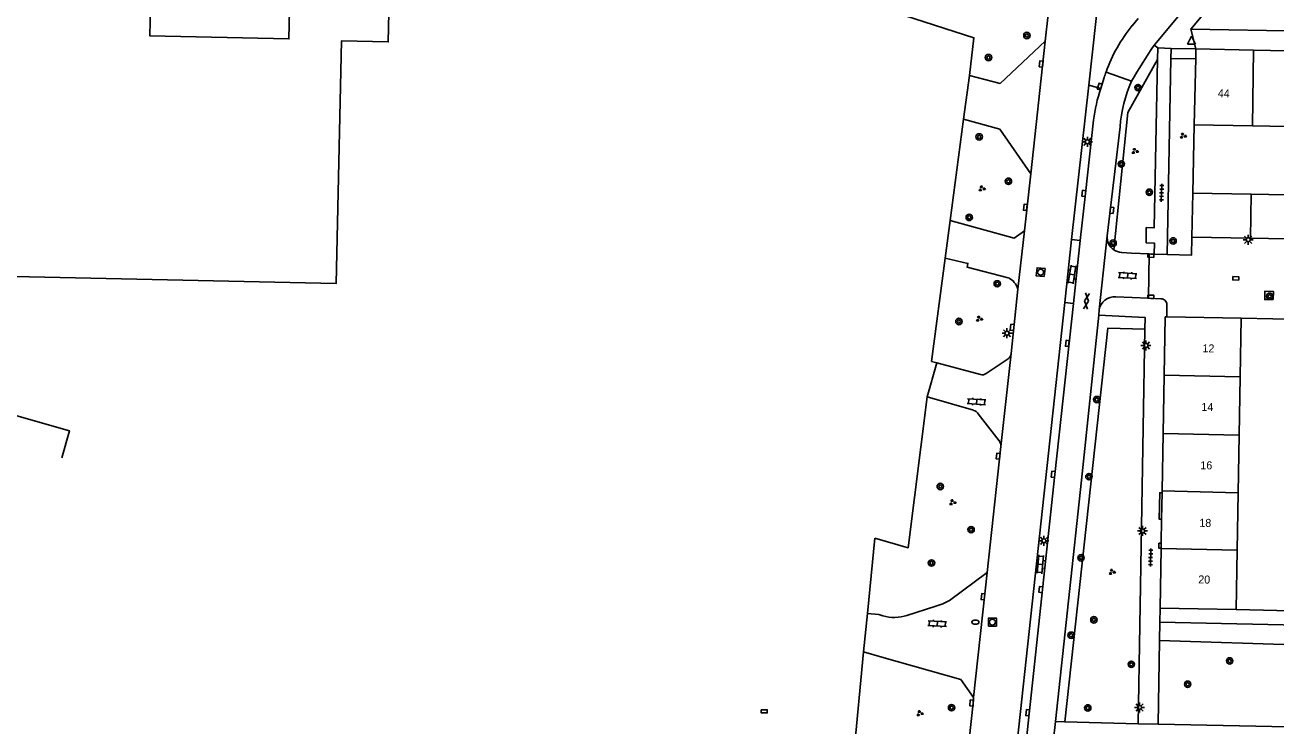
# Model space of a CAD drawing. Extents: x 132999 to 136000, y 398499 to 400501.
# Drawn here: x 134774.1 to 134930.3, y 399023.1 to 399110.6 of the extents above; entities that cross this region are included whole.
import ezdxf

# ---------------------------------------------------------------- set-up
doc = ezdxf.new("R2010")
doc.units = 0
for name, color, linetype in [('gg-afsc-hekwerk', 7, 'Continuous'), ('gg-afsc-muur', 7, 'Continuous'), ('gg-anno-huisnummerreeks BGT', 7, 'Continuous'), ('gg-bbg-bijgebouw', 7, 'Continuous'), ('gg-bbg-gedigitaliseerde bebouwing', 7, 'Continuous'), ('gg-bbg-hoofdgebouw', 7, 'Continuous'), ('gg-bbg-tussenscheiding', 7, 'Continuous'), ('gg-knt-verharding', 7, 'Continuous'), ('gg-knt-verharding nz', 7, 'Continuous'), ('gt-grn-groengrens', 7, 'Continuous'), ('gt-grn-vlakafsluiter', 7, 'Continuous'), ('gt-grn-weggrens', 7, 'Continuous'), ('gt-grn-weggrens revisie', 7, 'Continuous'), ('gt-symb-boom', 7, 'Continuous'), ('gt-symb-brandkraan', 7, 'Continuous'), ('gt-symb-gesloten verharding', 7, 'Continuous'), ('gt-symb-groenvak', 7, 'Continuous'), ('gt-symb-klinker verharding', 7, 'Continuous'), ('gt-symb-kolk', 7, 'Continuous'), ('gt-symb-kolk center center', 7, 'Continuous'), ('gt-symb-lichtmast', 7, 'Continuous'), ('gt-symb-rioolschacht', 7, 'Continuous'), ('gt-symb-tegel verharding', 7, 'Continuous'), ('gt-symb-waterafsluiter', 7, 'Continuous')]:
    doc.layers.add(name, color=color, linetype=linetype)

# ---------------------------------------------------------------- blocks, each defined once
blk = doc.blocks.new('gt0-WAFSL')
at = {"layer": 'gt-symb-waterafsluiter'}
for p, q in [((-0.5, -0.33), (0, 0.67)), ((0, 0.67), (0.5, -0.33)), ((0.5, -0.33), (-0.5, -0.33))]:
    blk.add_line(p, q, dxfattribs=at)
blk = doc.blocks.new('gt0-GRVAK')
at = {"layer": 'gt-symb-groenvak'}
for p, q in [((-0.11, 0.19), (-0.23, 0.24)), ((-0.18, 0.15), (0.09, 0.15)), ((-0.09, 0.21), (-0.16, 0.32)), ((-0.05, 0.21), (-0.05, 0.39)), ((0, 0.21), (0.06, 0.32)), ((0.01, 0.19), (0.13, 0.24)), ((0.26, -0.05), (0.2, 0.06)), ((0.3, -0.05), (0.3, 0.13)), ((0.35, -0.05), (0.41, 0.06)), ((-0.24, -0.23), (-0.36, -0.18)), ((-0.32, -0.26), (-0.05, -0.26)), ((-0.23, -0.21), (-0.29, -0.09)), ((-0.18, -0.2), (-0.18, -0.02)), ((-0.14, -0.21), (-0.07, -0.09)), ((-0.12, -0.23), (0, -0.18)), ((0.24, -0.07), (0.12, -0.02)), ((0.17, -0.11), (0.44, -0.11)), ((0.37, -0.07), (0.49, -0.02))]:
    blk.add_line(p, q, dxfattribs=at)
blk = doc.blocks.new('gt0-KOLKCC')
at = {"layer": 'gt-symb-kolk center center'}
blk.add_lwpolyline([(-0.38, 0.2), (0.38, 0.2), (0.38, -0.2), (-0.38, -0.2)], close=True, dxfattribs=at)
blk = doc.blocks.new('gt0-BOOM')
at = {"layer": 'gt-symb-boom'}
for radius in [0.4, 0.2]:
    blk.add_circle((0, 0), radius, dxfattribs=at)
blk = doc.blocks.new('gt0-KOLK')
at = {"layer": 'gt-symb-kolk'}
blk.add_lwpolyline([(0, 0), (0.37, 0), (0.37, 0.4), (-0.38, 0.4), (-0.38, 0), (0, 0)], dxfattribs=at)
blk = doc.blocks.new('gt0-TEG1')
at = {"layer": 'gt-symb-tegel verharding'}
for p, q in [((-1.12, 0), (1.12, 0)), ((-0.9, -0.25), (-0.9, 0.25)), ((-0.45, -0.25), (-0.45, 0.25)), ((0, -0.25), (0, 0.25)), ((0.45, -0.25), (0.45, 0.25)), ((0.9, -0.25), (0.9, 0.25))]:
    blk.add_line(p, q, dxfattribs=at)
blk = doc.blocks.new('gt0-LMAST')
at = {"layer": 'gt-symb-lichtmast'}
for p, q in [((-0.18, 0.17), (-0.45, 0.44)), ((-0.01, 0.25), (-0.01, 0.62)), ((0.17, 0.17), (0.44, 0.44)), ((-0.26, 0), (-0.63, 0)), ((-0.18, -0.18), (-0.45, -0.45)), ((-0.01, -0.25), (-0.01, -0.63)), ((0.44, -0.45), (0.17, -0.18)), ((0.24, 0), (0.62, 0))]:
    blk.add_line(p, q, dxfattribs=at)
blk.add_circle((-0.01, 0), 0.25, dxfattribs=at)
blk = doc.blocks.new('gt0-KL1')
at = {"layer": 'gt-symb-klinker verharding'}
for p, q in [((-1.15, 0.3), (1.15, 0.3)), ((-1, -0.3), (-1, 0.3)), ((-0.5, 0.3), (-0.5, 0.45)), ((0, -0.3), (0, 0.3)), ((0.5, 0.3), (0.5, 0.45)), ((1, -0.3), (1, 0.3)), ((-1.15, -0.3), (1.15, -0.3)), ((-0.5, -0.45), (-0.5, -0.3)), ((0.5, -0.45), (0.5, -0.3))]:
    blk.add_line(p, q, dxfattribs=at)
blk = doc.blocks.new('gt0-GESVH1')
at = {"layer": 'gt-symb-gesloten verharding'}
for p, q in [((-0.99, -0.26), (0.01, 0.24)), ((0.01, -0.26), (-0.99, 0.24)), ((0.01, 0.24), (1.01, -0.26)), ((1.01, 0.24), (0.01, -0.26))]:
    blk.add_line(p, q, dxfattribs=at)
blk = doc.blocks.new('gt0-RS')
at = {"layer": 'gt-symb-rioolschacht'}
blk.add_lwpolyline([(-0.5, -0.5), (0.5, -0.5), (0.5, 0.5), (-0.5, 0.5)], close=True, dxfattribs=at)
blk.add_circle((0, 0), 0.375, dxfattribs=at)
blk = doc.blocks.new('gt0-BR')
at = {"layer": 'gt-symb-brandkraan'}
for centre, radius, start, end in [((-0.24, 0), 0.206, 107.5669, 252.4331), ((0.6, -2.66), 3, 106.892, 107.5669), ((0, -0.69), 0.938, 73.108, 106.892), ((-0.6, -2.66), 3, 72.4331, 73.108), ((0.24, 0), 0.206, 287.567, 72.4331), ((0.6, 2.66), 3, 252.4331, 253.108), ((0, 0.69), 0.938, 253.108, 286.8921), ((-0.6, 2.66), 3, 286.8921, 287.567)]:
    blk.add_arc(centre, radius, start, end, dxfattribs=at)

msp = doc.modelspace()

# ---------------------------------------------------------------- linework, layer by layer
at = {"layer": 'gg-afsc-hekwerk'}
for p, q in [((134879.31, 399037.16), (134880.22, 399046.57)), ((134878.84, 399032.35), (134879.31, 399037.16)), ((134877.44, 399017.87), (134878.84, 399032.35))]:
    msp.add_line(p, q, dxfattribs=at)
at = {"layer": 'gg-afsc-muur'}
for p, q in [((134920.13, 399098.17), (134919.95, 399089.64)), ((134925.35, 399037.64), (134933.86, 399037.44))]:
    msp.add_line(p, q, dxfattribs=at)
at = {"layer": 'gg-bbg-bijgebouw'}
for p, q in [((134919.95, 399089.64), (134919.84, 399084.14)), ((134927.25, 399089.51), (134919.95, 399089.64)), ((134934.42, 399089.38), (134927.25, 399089.51)), ((134927.16, 399084.01), (134919.84, 399084.14)), ((134927.16, 399084.01), (134934.3, 399083.88))]:
    msp.add_line(p, q, dxfattribs=at)
at = {"layer": 'gg-bbg-gedigitaliseerde bebouwing'}
msp.add_lwpolyline([(134819.62, 399115.81), (134819.46, 399108.52), (134813.61, 399108.65), (134812.95, 399078.35), (134768.84, 399079.32)], dxfattribs=at)
at = {"layer": 'gg-bbg-hoofdgebouw'}
for p, q in [((134920.34, 399107.64), (134920.31, 399106.44)), ((134927.54, 399107.5), (134920.34, 399107.64)), ((134934.79, 399107.37), (134927.54, 399107.5)), ((134920.31, 399106.44), (134920.13, 399098.17)), ((134920.13, 399098.17), (134927.39, 399098.03)), ((134927.39, 399098.03), (134934.59, 399097.89)), ((134926, 399074.01), (134916.7, 399074.19)), ((134925.87, 399066.71), (134926, 399074.01)), ((134916.39, 399066.9), (134916.26, 399059.62)), ((134925.74, 399059.42), (134925.87, 399066.71)), ((134916.26, 399059.62), (134916.13, 399052.47)), ((134925.61, 399052.22), (134925.74, 399059.42)), ((134916.12, 399052.22), (134916.06, 399048.92)), ((134916.13, 399052.47), (134916.12, 399052.22)), ((134925.48, 399045.04), (134925.61, 399052.22)), ((134916.06, 399048.92), (134916.01, 399045.92)), ((134916.01, 399045.92), (134916, 399045.32)), ((134915.99, 399045.27), (134915.86, 399037.82)), ((134916, 399045.32), (134915.99, 399045.27)), ((134925.35, 399037.64), (134925.48, 399045.04)), ((134915.86, 399037.82), (134925.35, 399037.64))]:
    msp.add_line(p, q, dxfattribs=at)
for points in [[(134819.62, 399115.81), (134807.2, 399116.07), (134807.05, 399108.9), (134789.67, 399109.3), (134789.89, 399118.49), (134785, 399118.61), (134785.71, 399120.49), (134781.85, 399121.94), (134780.63, 399118.68), (134764.72, 399119.04), (134765.42, 399120.94), (134761.55, 399122.39), (134760.52, 399119.61), (134749.06, 399119.86), (134748.82, 399107.75), (134745.62, 399109.08), (134741.79, 399099.39), (134738.8, 399099.45), (134738.68, 399095.34), (134740.21, 399095.31), (134738.26, 399090.37)], [(134916.7, 399074.19), (134916.52, 399074.19), (134916.39, 399066.9)]]:
    msp.add_lwpolyline(points, dxfattribs=at)
at = {"layer": 'gg-bbg-tussenscheiding'}
for p, q in [((134927.39, 399098.03), (134927.54, 399107.5)), ((134927.16, 399084.01), (134927.25, 399089.51)), ((134916.39, 399066.9), (134925.87, 399066.71)), ((134916.26, 399059.62), (134925.74, 399059.42)), ((134916.13, 399052.47), (134925.61, 399052.22)), ((134915.99, 399045.27), (134925.48, 399045.04))]:
    msp.add_line(p, q, dxfattribs=at)
at = {"layer": 'gg-knt-verharding'}
for p, q in [((134923.22, 399114.34), (134919.71, 399110.11)), ((134901.51, 399108.63), (134901.88, 399111.93)), ((134912.39, 399110.55), (134913.14, 399111.46)), ((134919.71, 399110.11), (134954.16, 399109.48)), ((134915.13, 399108.12), (134915.59, 399107.78)), ((134915.59, 399107.78), (134915.56, 399106.33)), ((134917.22, 399106.4), (134917.25, 399107.7)), ((134917.25, 399107.7), (134920.34, 399107.64)), ((134916.73, 399081.97), (134917.22, 399106.4)), ((134908.89, 399104.06), (134908.46, 399102.7)), ((134904.81, 399083.83), (134906.95, 399103.12)), ((134908.46, 399102.7), (134906.95, 399103.12)), ((134891.32, 399098.89), (134889.64, 399086.23)), ((134910.86, 399097.9), (134909.26, 399084.31)), ((134899.7, 399092.05), (134898.92, 399084.92)), ((134903.96, 399075.98), (134904.81, 399083.83)), ((134905.89, 399083.73), (134904.81, 399083.83)), ((134905.89, 399083.73), (134905.03, 399075.88)), ((134909.26, 399084.31), (134908.26, 399075.05)), ((134914.49, 399082.05), (134914.42, 399076.51)), ((134915.12, 399082.02), (134914.49, 399082.05)), ((134916.73, 399081.97), (134915.12, 399082.02)), ((134898.08, 399077.66), (134897.27, 399069.61)), ((134896.02, 399002.62), (134903.96, 399075.98)), ((134903.96, 399075.98), (134905.03, 399075.88)), ((134910.34, 399076.7), (134914.42, 399076.51)), ((134915.97, 399076.44), (134914.42, 399076.51)), ((134916.7, 399074.19), (134916.71, 399075.71)), ((134908.2, 399074.42), (134908.26, 399075.05)), ((134926, 399074.01), (134934.5, 399073.84)), ((134913.14, 399023.38), (134913.98, 399072.65)), ((134887.99, 399068.45), (134886.77, 399064.2)), ((134893.42, 399066.99), (134887.99, 399068.45)), ((134896.88, 399068.93), (134894.16, 399067.1)), ((134892.54, 399062.52), (134886.77, 399064.2)), ((134895.75, 399058.73), (134893.16, 399062.07)), ((134894.28, 399042.28), (134895.99, 399058.01)), ((134915.86, 399037.82), (134915.83, 399036.05)), ((134879.31, 399037.16), (134880.73, 399037.02)), ((134881.24, 399036.87), (134880.73, 399037.02)), ((134915.83, 399036.05), (134915.8, 399033.76)), ((134915.8, 399033.76), (134915.63, 399023.35)), ((134881.1, 399031.7), (134878.84, 399032.35)), ((134902.51, 399021.1), (134902.79, 399023.65)), ((134902.79, 399023.65), (134903.95, 399023.62)), ((134903.95, 399023.62), (134913.14, 399023.38)), ((134915.63, 399023.35), (134968.18, 399022.22))]:
    msp.add_line(p, q, dxfattribs=at)
for points in [[(134924.02, 399118.87), (134915.19, 399108.21), (134915.13, 399108.12)], [(134877.72, 399113.87), (134892.62, 399109.05), (134892.07, 399104.33)], [(134906.95, 399103.12), (134907.82, 399111.06), (134908.12, 399113.87)], [(134892.07, 399104.33), (134895.88, 399103.34), (134901.51, 399108.63)], [(134915.12, 399082.02), (134915.17, 399083.39), (134914.11, 399083.44), (134914.13, 399085.34), (134915.14, 399085.31), (134915.56, 399106.33)], [(134899.7, 399092.05), (134895.83, 399097.62), (134891.32, 399098.89)], [(134907.55, 399098.76), (134906.55, 399089.58), (134905.89, 399083.73)], [(134889.64, 399086.23), (134897.65, 399084.02), (134898.92, 399084.92)], [(134919.84, 399084.14), (134919.77, 399081.88), (134916.73, 399081.97)], [(134914.49, 399082.05), (134912.29, 399082.13), (134911.07, 399082.23)], [(134887.99, 399068.45), (134887.32, 399068.63), (134889.02, 399081.51)], [(134889.02, 399081.51), (134891.86, 399080.87), (134891.76, 399080.4), (134896.91, 399079.08)], [(134930.01, 399076.34), (134930.02, 399077.37), (134928.93, 399077.39), (134928.94, 399076.35), (134930.01, 399076.34)], [(134905.03, 399075.88), (134902.71, 399054.52), (134897.12, 399002.5)], [(134902.79, 399023.65), (134906.04, 399053.81), (134908.2, 399074.42)], [(134913.98, 399072.65), (134914.01, 399074.11), (134908.2, 399074.42)], [(134778.69, 399056.6), (134779.64, 399059.97), (134768.67, 399063.08)], [(134886.77, 399064.2), (134884.4, 399045.36), (134880.22, 399046.57)], [(134916.06, 399048.92), (134915.76, 399048.92), (134915.82, 399052.22), (134916.12, 399052.22)], [(134916, 399045.32), (134915.7, 399045.32), (134915.71, 399045.92), (134916.01, 399045.92)], [(134894.28, 399042.28), (134889.55, 399038.76), (134888.73, 399038.36), (134887.87, 399038.05), (134884.24, 399036.92)], [(134881.1, 399031.7), (134890.97, 399028.89), (134892.57, 399026.65)], [(134892.57, 399026.65), (134892.53, 399025.97), (134892.03, 399021.39)]]:
    msp.add_lwpolyline(points, dxfattribs=at)
for centre, radius, start, end in [((134927.25, 399098.29), 19.26, 140.4585, 160.3571), ((134989.93, 399057.78), 90.16, 146.0566, 149.4504), ((134937.7, 399095.53), 30.05, 162.1, 163.4994), ((134928.14, 399096.63), 17.32, 156.2352, 175.7916), ((134927.32, 399096.25), 19.93, 161.1314, 172.7581), ((134911.17, 399084.15), 1.92, 175.2561, 235.5097), ((134911.17, 399084.15), 1.92, 235.51, 266.8168), ((134896.04, 399077.16), 2.1, 13.7373, 65.4824), ((134910.21, 399074.72), 1.98, 86.2586, 170.4397), ((134916, 399075.73), 0.709, 358.7075, 91.9994), ((134896.22, 399069.76), 1.05, 308.2384, 351.7446), ((134893.65, 399067.95), 0.988, 256.1824, 300.8338), ((134892.32, 399061.55), 0.988, 31.7391, 77.2204), ((134895, 399058.08), 0.991, 355.724, 41.1459), ((134882.67, 399041.65), 4.99, 253.4176, 288.4145)]:
    msp.add_arc(centre, radius, start, end, dxfattribs=at)
at = {"layer": 'gg-knt-verharding nz'}
for p, q in [((134901.51, 399108.63), (134899.7, 399092.05)), ((134898.92, 399084.92), (134898.08, 399077.66)), ((134895.99, 399058.01), (134897.27, 399069.61)), ((134894.28, 399042.28), (134892.57, 399026.65))]:
    msp.add_line(p, q, dxfattribs=at)
at = {"layer": 'gt-grn-groengrens'}
for p, q in [((134920.31, 399106.44), (134917.22, 399106.4)), ((134936.98, 399033.11), (134915.8, 399033.76))]:
    msp.add_line(p, q, dxfattribs=at)
for points in [[(134910.09, 399082.57), (134911.84, 399099.7), (134915.56, 399106.33)], [(134903.95, 399023.62), (134909.33, 399072.77), (134913.98, 399072.65)], [(134915.83, 399036.05), (134937.03, 399035.6), (134936.98, 399033.11)]]:
    msp.add_lwpolyline(points, dxfattribs=at)
at = {"layer": 'gt-grn-vlakafsluiter'}
for p, q in [((134892.07, 399104.33), (134891.32, 399098.89)), ((134889.02, 399081.51), (134889.64, 399086.23))]:
    msp.add_line(p, q, dxfattribs=at)
at = {"layer": 'gt-grn-weggrens'}
for p, q in [((134919.71, 399110.11), (134920.34, 399107.64)), ((134915.59, 399107.78), (134917.25, 399107.7)), ((134913.14, 399023.38), (134915.63, 399023.35))]:
    msp.add_line(p, q, dxfattribs=at)
at = {"layer": 'gt-grn-weggrens revisie'}
msp.add_line((134912.29, 399103.61), (134909.11, 399104.76), dxfattribs=at)

# ---------------------------------------------------------------- block references
at = {"layer": 'gt-symb-boom'}
for p in [(134899.23, 399109.32), (134894.43, 399106.57), (134913.11, 399102.81), (134893.27, 399096.66), (134911.02, 399093.28), (134896.92, 399091.12), (134914.52, 399089.75), (134892.03, 399086.61), (134910, 399083.4), (134917.49, 399083.67), (134895.52, 399078.33), (134929.55, 399076.77), (134890.74, 399073.61), (134907.96, 399063.86), (134888.41, 399053.01), (134906.98, 399054.24), (134892.26, 399047.62), (134905.99, 399044.1), (134887.31, 399043.46), (134907.6, 399036.36), (134904.75, 399034.44), (134924.56, 399031.23), (134912.27, 399030.81), (134919.31, 399028.32), (134889.82, 399025.39), (134906.83, 399025.36)]:
    msp.add_blockref('gt0-BOOM', p, dxfattribs=at)
at = {"layer": 'gt-symb-brandkraan'}
msp.add_blockref('gt0-BR', (134892.8, 399036.07), dxfattribs=at)
at = {"layer": 'gt-symb-gesloten verharding', "rotation": 83.62817759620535}
msp.add_blockref('gt0-GESVH1', (134906.66, 399076.15), dxfattribs=at)
at = {"layer": 'gt-symb-groenvak'}
for p in [(134918.72, 399096.79), (134912.71, 399094.88), (134893.59, 399090.21), (134893.26, 399073.94), (134889.93, 399051.02), (134909.85, 399042.34), (134885.84, 399024.68)]:
    msp.add_blockref('gt0-GRVAK', p, dxfattribs=at)
at = {"layer": 'gt-symb-klinker verharding'}
for p, rotation in [((134904.88, 399079.48), -99.02919884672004), ((134911.8, 399079.34), 176.38792501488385), ((134892.95, 399063.59), 176.38792501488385), ((134900.91, 399043.29), 84.2609015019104), ((134888.04, 399035.88), 176.38792501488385)]:
    msp.add_blockref('gt0-KL1', p, dxfattribs=dict(at, rotation=rotation))
at = {"layer": 'gt-symb-kolk'}
for p, rotation in [((134901.21, 399105.75), 82.70443985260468), ((134908.51, 399102.88), 72.3076991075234), ((134906.55, 399089.58), 83.79902900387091), ((134899.23, 399087.84), 83.62817759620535), ((134909.64, 399087.51), -95.91007032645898), ((134914.72, 399082.04), 176.50230473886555), ((134914.71, 399076.5), -2.750834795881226), ((134897.58, 399072.85), 83.74206608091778), ((134904.48, 399070.85), 83.79902900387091), ((134895.84, 399056.78), 83.79902900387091), ((134902.71, 399054.52), 83.79902900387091), ((134893.95, 399039.22), 84.0902604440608), ((134901.17, 399040.13), 83.85600423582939), ((134892.53, 399025.97), 86.96430877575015), ((134899.52, 399024.75), 83.85600423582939)]:
    msp.add_blockref('gt0-KOLK', p, dxfattribs=dict(at, rotation=rotation))
at = {"layer": 'gt-symb-kolk center center', "rotation": 177.99346106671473}
msp.add_blockref('gt0-KOLKCC', (134925.33, 399079), dxfattribs=at)
at = {"layer": 'gt-symb-kolk center center'}
msp.add_blockref('gt0-KOLKCC', (134866.42, 399024.93), dxfattribs=at)
at = {"layer": 'gt-symb-lichtmast'}
for p in [(134906.79, 399096.05), (134926.88, 399083.82), (134896.75, 399072.15), (134914.11, 399070.62), (134913.68, 399047.46), (134901.36, 399046.23), (134913.31, 399025.42)]:
    msp.add_blockref('gt0-LMAST', p, dxfattribs=at)
at = {"layer": 'gt-symb-rioolschacht', "rotation": 83.45090842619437}
msp.add_blockref('gt0-RS', (134900.94, 399079.77), dxfattribs=at)
at = {"layer": 'gt-symb-rioolschacht'}
msp.add_blockref('gt0-RS', (134894.92, 399036.07), dxfattribs=at)
at = {"layer": 'gt-symb-tegel verharding'}
for p, rotation in [((134916.05, 399089.69), 88.33888795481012), ((134914.68, 399044.15), -91.31757062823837)]:
    msp.add_blockref('gt0-TEG1', p, dxfattribs=dict(at, rotation=rotation))
at = {"layer": 'gt-symb-waterafsluiter'}
msp.add_blockref('gt0-WAFSL', (134919.8, 399108.56), dxfattribs=at)

# ---------------------------------------------------------------- texts
at = {"layer": 'gg-anno-huisnummerreeks BGT'}
for s, rotation, p in [('44', 358.9, (134923.07, 399101.61)), ('12', 359, (134921.15, 399069.77)), ('14', 359, (134921.02, 399062.45)), ('16', 359, (134920.89, 399055.17)), ('18', 359, (134920.76, 399047.98)), ('20', 359, (134920.63, 399040.91))]:
    msp.add_text(s, height=1, rotation=rotation, dxfattribs=at).set_placement(p)

doc.saveas('drawing.dxf')
